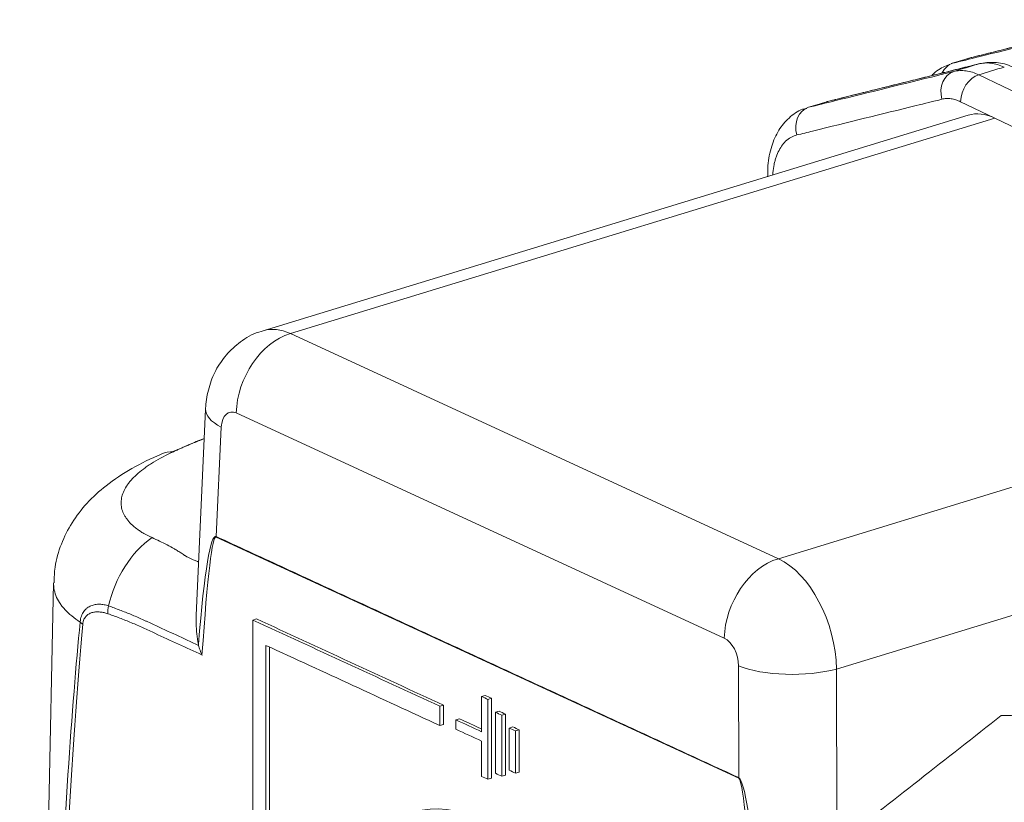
# Model space of a CAD drawing. Header units: millimetres. Extents: x 990 to 1809, y 0 to 562.
# Tile 486 of 550: x 1548 to 1569, y 195 to 211. Entities that reach past the tile are written whole.
import ezdxf

# ---------------------------------------------------------------- set-up
doc = ezdxf.new("R2010")
doc.units = ezdxf.units.MM
doc.layers.add('1', color=7, linetype='Continuous', true_color=0xffffff)

msp = doc.modelspace()

# ---------------------------------------------------------------- linework, layer by layer
at = {"layer": '1', "color": 7, "linetype": 'Continuous', "lineweight": 18}
for p, q in [((1568.658, 210.165), (1573.876, 207.67)), ((1569.001, 209.233), (1568.264, 209.586)), ((1568.429, 209.296), (1553.255, 204.66)), ((1569.001, 209.233), (1553.84, 204.601)), ((1573.485, 207.09), (1569.001, 209.233)), ((1564.107, 207.985), (1564.107, 207.975)), ((1564.107, 207.985), (1564.108, 207.981)), ((1564.108, 207.981), (1564.108, 207.976)), ((1553.84, 204.601), (1564.342, 199.757)), ((1564.342, 199.757), (1579.578, 204.412)), ((1552.016, 202.975), (1551.813, 198.537)), ((1563.179, 198.048), (1552.677, 202.892)), ((1552.352, 202.587), (1552.244, 200.234)), ((1581.022, 202.097), (1565.594, 197.383)), ((1563.489, 195.034), (1552.244, 200.222)), ((1548.746, 199.235), (1548.015, 165.687)), ((1553.111, 198.462), (1553.034, 198.438)), ((1563.489, 195.047), (1563.484, 197.452)), ((1565.594, 197.383), (1565.601, 193.609)), ((1558.033, 196.817), (1557.956, 196.793)), ((1558.17, 196.754), (1558.093, 196.73)), ((1557.137, 196.605), (1557.06, 196.581)), ((1558.331, 196.477), (1558.253, 196.454)), ((1557.482, 196.313), (1557.404, 196.289)), ((1558.468, 196.414), (1558.39, 196.39)), ((1557.137, 196.19), (1557.06, 196.166)), ((1558.628, 196.138), (1558.55, 196.114)), ((1558.765, 196.075), (1558.687, 196.051)), ((1558.765, 195.167), (1558.687, 195.143)), ((1558.17, 195.036), (1558.093, 195.012)), ((1558.468, 195.101), (1558.39, 195.077))]:
    msp.add_line(p, q, dxfattribs=at)
for centre, major_axis, ratio, start_param, end_param in [((1568.234, 209.935), (-0.12, 0.485), 0.819691, 0.044629, 0.783783), ((1568.626, 210.054), (0.121, -0.485), 0.8013, 3.141992, 3.184321), ((1568.255, 209.756), (-0.12, 0.485), 0.819691, 0.044627, 1.607837), ((1568.784, 209.918), (-0.121, 0.485), 0.8013, 0.000301, 0.042728), ((1568.658, 209.702), (0.216, 0.451), 0.728974, 0.580479, 2.151275), ((1565.523, 209.107), (0.121, -0.485), 0.8013, 3.141992, 3.184321), ((1565.131, 208.987), (-0.12, 0.485), 0.819691, 0.044629, 1.607838), ((1569.001, 207.38), (-0.566, 1.918), 0.572464, 5.80749, 6.288775), ((1553.83, 202.744), (-0.571, 1.917), 0.587486, 5.806132, 6.287418), ((1553.84, 203.211), (-0.628, -1.362), 0.718873, 3.712103, 5.256719), ((1553.515, 202.906), (-1.498, 0.069), 0.384836, 6.282482, 6.983288), ((1552.667, 202.425), (-0.132, 0.482), 0.594553, 5.819225, 7.355115), ((1551.855, 200.171), (-0.788, 1.838), 0.543518, 6.04389, 6.282492), ((1551.79, 165.321), (0.442, 34.916), 0.027275, 6.270552, 6.650218), ((1551.402, 165.202), (0.836, 35.02), 0.018224, 6.275301, 6.666677), ((1551.42, 198.541), (-0.645, -1.893), 0.745595, 3.936495, 4.858926), ((1564.342, 198.367), (-0.628, -1.362), 0.718873, 3.712103, 5.256719), ((1564.332, 197.9), (-0.571, 1.917), 0.587486, 4.270242, 5.806132), ((1550.302, 198.69), (-0.166, -0.472), 0.744977, 4.865782, 5.213568), ((1549.938, 41.952), (-0.023, 159.338), 0.017826, 0.192467, 0.683133), ((1550.326, 42.071), (-0.417, 159.233), 0.019797, 0.191498, 0.544318), ((1549.76, 198.467), (0.498, -0.045), 0.464095, 3.660688, 3.863058), ((1563.169, 197.581), (-0.132, 0.482), 0.594553, 4.283335, 5.819225), ((1564.647, 197.771), (-1.5, -0.003), 0.334677, 0.682928, 2.252811), ((1564.718, 159.357), (-1.241, 35.692), 0.026104, 5.890828, 6.270494), ((1564.33, 159.239), (-0.847, 35.797), 0.017443, 5.883258, 6.274633), ((1557.828, 190.005), (1.315, -4.304), 0.585049, 1.089521, 3.141668)]:
    msp.add_ellipse(centre, major_axis=major_axis, ratio=ratio, start_param=start_param, end_param=end_param, dxfattribs=at)
for points, knots in [([(1571.749, 211.346), (1571.556, 211.298), (1571.362, 211.25), (1570.395, 211.009), (1569.62, 210.817), (1568.727, 210.594), (1568.608, 210.565), (1568.489, 210.535)], [0, 0, 0, 0, 0.178059, 0.178059, 0.890297, 0.890297, 1, 1, 1, 1]), ([(1568.096, 210.415), (1568.282, 210.461), (1568.467, 210.507), (1569.394, 210.735), (1570.136, 210.918), (1570.992, 211.128), (1571.106, 211.156), (1571.22, 211.185)], [0, 0, 0, 0, 0.178059, 0.178059, 0.890297, 0.890297, 1, 1, 1, 1]), ([(1568.489, 210.535), (1568.368, 210.498), (1568.237, 210.458), (1568.106, 210.418), (1568.096, 210.415)], [0, 0, 0, 0, 0.924433, 1, 1, 1, 1]), ([(1569.204, 210.332), (1569.156, 210.354), (1569.108, 210.372), (1569.011, 210.399), (1568.964, 210.409), (1568.871, 210.42), (1568.825, 210.421), (1568.735, 210.416), (1568.69, 210.409), (1568.647, 210.398)], [0, 0, 0, 0, 0.25, 0.25, 0.5, 0.5, 0.75, 0.75, 1, 1, 1, 1]), ([(1569.406, 210.317), (1569.383, 210.331), (1569.254, 210.403), (1568.996, 210.445), (1568.773, 210.428), (1568.663, 210.401)], [0, 0, 0, 0, 0.099625, 0.567266, 1, 1, 1, 1]), ([(1564.994, 209.467), (1565.179, 209.513), (1565.365, 209.559), (1566.292, 209.787), (1567.033, 209.97), (1567.889, 210.18), (1568.003, 210.209), (1568.118, 210.237)], [0, 0, 0, 0, 0.178059, 0.178059, 0.890297, 0.890297, 1, 1, 1, 1]), ([(1568.647, 210.398), (1568.453, 210.35), (1568.26, 210.302), (1567.292, 210.061), (1566.518, 209.869), (1565.625, 209.647), (1565.505, 209.617), (1565.386, 209.587)], [0, 0, 0, 0, 0.178059, 0.178059, 0.890297, 0.890297, 1, 1, 1, 1]), ([(1568.063, 210.399), (1567.964, 210.37), (1567.819, 210.306), (1567.695, 210.205), (1567.651, 210.164)], [0, 0, 0, 0, 0.627591, 1, 1, 1, 1]), ([(1568.118, 210.237), (1568.139, 210.242), (1568.16, 210.246), (1568.203, 210.252), (1568.225, 210.254), (1568.29, 210.258), (1568.335, 210.256), (1568.426, 210.244), (1568.472, 210.234), (1568.564, 210.205), (1568.611, 210.187), (1568.658, 210.165)], [0, 0, 0, 0, 0.125, 0.125, 0.25, 0.25, 0.5, 0.5, 0.75, 0.75, 1, 1, 1, 1]), ([(1567.862, 209.64), (1567.676, 209.594), (1567.491, 209.549), (1566.564, 209.321), (1565.822, 209.138), (1564.966, 208.927), (1564.852, 208.899), (1564.738, 208.871)], [0, 0, 0, 0, 0.178059, 0.178059, 0.890297, 0.890297, 1, 1, 1, 1]), ([(1568.264, 209.586), (1568.229, 209.603), (1568.195, 209.616), (1568.126, 209.637), (1568.092, 209.645), (1568.024, 209.654), (1567.957, 209.657), (1567.893, 209.648), (1567.862, 209.64)], [0, 0, 0, 0, 0.25, 0.25, 0.5, 0.5, 0.75, 1, 1, 1, 1]), ([(1564.957, 209.443), (1564.925, 209.439), (1564.781, 209.409), (1564.562, 209.246), (1564.336, 208.977), (1564.185, 208.627), (1564.112, 208.287), (1564.113, 208.06), (1564.118, 207.981)], [0, 0, 0, 0, 0.054936, 0.255794, 0.452566, 0.662707, 0.885601, 1, 1, 1, 1]), ([(1564.738, 208.871), (1564.699, 208.861), (1564.661, 208.847), (1564.607, 208.818), (1564.589, 208.808), (1564.564, 208.79), (1564.555, 208.784), (1564.538, 208.771), (1564.53, 208.764), (1564.49, 208.729), (1564.46, 208.697), (1564.405, 208.625), (1564.379, 208.585), (1564.333, 208.496), (1564.312, 208.448), (1564.286, 208.372), (1564.278, 208.345), (1564.263, 208.291), (1564.256, 208.263), (1564.238, 208.179), (1564.229, 208.12), (1564.222, 208.047), (1564.221, 208.034), (1564.22, 208.022)], [0, 0, 0, 0, 0.138899, 0.138899, 0.208348, 0.208348, 0.243072, 0.243072, 0.277797, 0.277797, 0.416696, 0.416696, 0.555594, 0.555594, 0.694493, 0.694493, 0.763942, 0.763942, 0.833391, 0.833391, 0.97229, 0.97229, 1, 1, 1, 1]), ([(1553.256, 204.655), (1553.242, 204.653), (1553.081, 204.622), (1552.811, 204.465), (1552.487, 204.194), (1552.249, 203.859), (1552.089, 203.485), (1552.03, 203.183), (1552.018, 203.01), (1552.016, 202.975)], [0, 0, 0, 0, 0.019491, 0.219766, 0.407235, 0.587741, 0.767451, 0.953034, 1, 1, 1, 1]), ([(1551.987, 202.337), (1551.905, 202.306), (1551.68, 202.217), (1551.456, 202.122), (1551.313, 202.061)], [0, 0, 0, 0, 0.361577, 1, 1, 1, 1]), ([(1551.969, 202.338), (1551.955, 202.332), (1551.891, 202.306), (1551.827, 202.28), (1551.752, 202.248), (1551.727, 202.238), (1551.678, 202.216), (1551.653, 202.205), (1551.603, 202.183), (1551.578, 202.172), (1551.528, 202.15), (1551.502, 202.139), (1551.452, 202.116), (1551.427, 202.105), (1551.377, 202.082), (1551.351, 202.07), (1551.326, 202.058)], [0, 0, 0, 0, 0.069118, 0.301839, 0.301839, 0.418199, 0.418199, 0.534559, 0.534559, 0.650919, 0.650919, 0.76728, 0.76728, 0.88364, 0.88364, 1, 1, 1, 1]), ([(1551.067, 202.008), (1550.842, 201.915), (1550.424, 201.708), (1549.894, 201.361), (1549.463, 200.97), (1549.134, 200.546), (1548.899, 200.081), (1548.77, 199.635), (1548.756, 199.351), (1548.758, 199.237)], [0, 0, 0, 0, 0.185206, 0.364447, 0.514766, 0.654295, 0.786186, 0.915936, 1, 1, 1, 1]), ([(1551.326, 202.058), (1551.169, 201.986), (1551.026, 201.91), (1550.866, 201.813), (1550.835, 201.794), (1550.775, 201.754), (1550.689, 201.695), (1550.612, 201.635), (1550.518, 201.554), (1550.475, 201.513), (1550.418, 201.451), (1550.399, 201.43), (1550.365, 201.388), (1550.349, 201.367), (1550.305, 201.305), (1550.281, 201.263), (1550.241, 201.179), (1550.225, 201.137), (1550.21, 201.074), (1550.206, 201.053), (1550.2, 201.012), (1550.198, 200.991), (1550.197, 200.929), (1550.201, 200.888), (1550.218, 200.808), (1550.231, 200.768), (1550.259, 200.709), (1550.269, 200.689), (1550.292, 200.65), (1550.305, 200.631), (1550.346, 200.574), (1550.378, 200.537), (1550.451, 200.466), (1550.492, 200.431), (1550.56, 200.38), (1550.584, 200.364), (1550.634, 200.331), (1550.66, 200.315), (1550.742, 200.268), (1550.801, 200.238), (1550.864, 200.21)], [0, 0, 0, 0, 0.125, 0.125, 0.15625, 0.15625, 0.1875, 0.25, 0.25, 0.3125, 0.3125, 0.34375, 0.34375, 0.375, 0.375, 0.4375, 0.4375, 0.5, 0.5, 0.53125, 0.53125, 0.5625, 0.5625, 0.625, 0.625, 0.6875, 0.6875, 0.71875, 0.71875, 0.75, 0.75, 0.8125, 0.8125, 0.875, 0.875, 0.90625, 0.90625, 0.9375, 0.9375, 1, 1, 1, 1]), ([(1550.864, 200.21), (1550.973, 200.161), (1551.08, 200.11), (1551.24, 200.026), (1551.292, 199.997), (1551.37, 199.952), (1551.396, 199.937), (1551.448, 199.906), (1551.473, 199.889), (1551.512, 199.865), (1551.525, 199.857), (1551.544, 199.844), (1551.55, 199.84), (1551.562, 199.831), (1551.568, 199.827), (1551.577, 199.82), (1551.58, 199.818), (1551.587, 199.813), (1551.596, 199.807), (1551.607, 199.801), (1551.629, 199.791), (1551.644, 199.784), (1551.719, 199.749), (1551.779, 199.722), (1551.844, 199.692), (1551.848, 199.69), (1551.852, 199.688)], [0, 0, 0, 0, 0.329361, 0.329361, 0.494041, 0.494041, 0.576381, 0.576381, 0.658721, 0.658721, 0.699891, 0.699891, 0.720476, 0.720476, 0.741061, 0.741061, 0.751354, 0.751354, 0.761646, 0.782231, 0.782231, 0.823401, 0.823401, 0.988082, 0.988082, 1, 1, 1, 1]), ([(1549.317, 198.392), (1549.251, 198.435), (1549.13, 198.523), (1549.031, 198.616), (1548.965, 198.688), (1548.934, 198.725), (1548.907, 198.762), (1548.889, 198.787), (1548.881, 198.799), (1548.841, 198.862), (1548.789, 198.963), (1548.751, 199.104), (1548.745, 199.195), (1548.746, 199.234)], [0, 0, 0, 0, 0.174269, 0.348538, 0.348538, 0.435673, 0.47924, 0.47924, 0.522807, 0.522807, 0.697076, 0.871346, 1, 1, 1, 1]), ([(1549.317, 198.392), (1549.318, 198.403), (1549.319, 198.415), (1549.322, 198.438), (1549.324, 198.449), (1549.331, 198.481), (1549.337, 198.502), (1549.35, 198.54), (1549.358, 198.558), (1549.376, 198.592), (1549.386, 198.608), (1549.407, 198.637), (1549.418, 198.651), (1549.436, 198.669), (1549.442, 198.675), (1549.455, 198.686), (1549.461, 198.691), (1549.494, 198.717), (1549.521, 198.732), (1549.579, 198.757), (1549.609, 198.765), (1549.655, 198.773), (1549.671, 198.775), (1549.703, 198.778), (1549.719, 198.778), (1549.767, 198.777), (1549.799, 198.773), (1549.864, 198.761), (1549.896, 198.752), (1549.929, 198.74)], [0, 0, 0, 0, 0.03125, 0.03125, 0.0625, 0.0625, 0.125, 0.125, 0.1875, 0.1875, 0.25, 0.25, 0.3125, 0.3125, 0.34375, 0.34375, 0.375, 0.375, 0.5, 0.5, 0.625, 0.625, 0.6875, 0.6875, 0.75, 0.75, 0.875, 0.875, 1, 1, 1, 1]), ([(1549.914, 198.572), (1549.886, 198.582), (1549.858, 198.59), (1549.803, 198.603), (1549.775, 198.607), (1549.734, 198.611), (1549.721, 198.612), (1549.694, 198.613), (1549.681, 198.613), (1549.641, 198.611), (1549.615, 198.607), (1549.564, 198.595), (1549.54, 198.586), (1549.505, 198.568), (1549.493, 198.561), (1549.471, 198.545), (1549.461, 198.536), (1549.446, 198.521), (1549.441, 198.516), (1549.432, 198.505), (1549.427, 198.499), (1549.414, 198.481), (1549.406, 198.467), (1549.392, 198.438), (1549.386, 198.422), (1549.379, 198.396), (1549.377, 198.387), (1549.374, 198.368), (1549.373, 198.358), (1549.372, 198.348)], [0, 0, 0, 0, 0.125, 0.125, 0.25, 0.25, 0.3125, 0.3125, 0.375, 0.375, 0.5, 0.5, 0.625, 0.625, 0.6875, 0.6875, 0.75, 0.75, 0.78125, 0.78125, 0.8125, 0.8125, 0.875, 0.875, 0.9375, 0.9375, 0.96875, 0.96875, 1, 1, 1, 1]), ([(1551.939, 197.685), (1551.602, 197.84), (1551.264, 197.996), (1550.884, 198.171), (1550.842, 198.191), (1550.757, 198.23), (1550.715, 198.249), (1550.589, 198.308), (1550.504, 198.344), (1550.336, 198.414), (1550.251, 198.448), (1550.083, 198.512), (1549.998, 198.542), (1549.914, 198.572)], [0, 0, 0, 0, 0.5, 0.5, 0.5625, 0.5625, 0.625, 0.625, 0.75, 0.75, 0.875, 0.875, 1, 1, 1, 1]), ([(1549.929, 198.74), (1550.01, 198.712), (1550.09, 198.682), (1550.251, 198.621), (1550.332, 198.589), (1550.493, 198.523), (1550.574, 198.488), (1550.675, 198.442), (1550.695, 198.433), (1550.735, 198.414), (1550.796, 198.387), (1550.856, 198.359), (1551.219, 198.191), (1551.542, 198.042), (1551.865, 197.893)], [0, 0, 0, 0, 0.125, 0.125, 0.25, 0.25, 0.375, 0.375, 0.40625, 0.40625, 0.4375, 0.5, 0.5, 1, 1, 1, 1]), ([(1551.861, 197.915), (1551.847, 197.99), (1551.836, 198.064), (1551.819, 198.212), (1551.814, 198.285), (1551.81, 198.396), (1551.81, 198.433), (1551.811, 198.492), (1551.812, 198.515), (1551.813, 198.537)], [0, 0, 0, 0, 0.355951, 0.355951, 0.711902, 0.711902, 0.889878, 0.889878, 1, 1, 1, 1]), ([(1551.939, 197.685), (1551.935, 197.693), (1551.931, 197.702), (1551.923, 197.719), (1551.92, 197.728), (1551.909, 197.753), (1551.902, 197.771), (1551.884, 197.823), (1551.873, 197.858), (1551.865, 197.893)], [0, 0, 0, 0, 0.125, 0.125, 0.25, 0.25, 0.5, 0.5, 1, 1, 1, 1]), ([(1569.14, 196.383), (1569.719, 196.394), (1570.299, 196.405), (1571.911, 196.435), (1572.944, 196.454), (1573.977, 196.474)], [0, 0, 0, 0, 0.359378, 0.359378, 1, 1, 1, 1])]:
    msp.add_open_spline(points, degree=3, knots=knots, dxfattribs=at)
for points, degree in [([(1571.766, 211.351), (1570.135, 210.945), (1568.505, 210.54)], 2), ([(1568.453, 210.525), (1568.061, 210.406)], 1), ([(1568.663, 210.403), (1567.033, 209.997), (1565.403, 209.592)], 2), ([(1568.118, 210.237), (1568.294, 210.291), (1568.47, 210.345), (1568.647, 210.398)], 3), ([(1569.204, 210.332), (1569.022, 210.277), (1568.84, 210.221), (1568.658, 210.165)], 3), ([(1565.386, 209.587), (1565.255, 209.547), (1565.125, 209.507), (1564.994, 209.467)], 3), ([(1552.244, 200.234), (1552.244, 200.23), (1552.244, 200.226), (1552.244, 200.222)], 3), ([(1552.244, 200.234), (1563.489, 195.047)], 1), ([(1553.034, 198.438), (1554.376, 197.819), (1555.718, 197.2), (1557.06, 196.581)], 3), ([(1553.034, 193.365), (1553.034, 195.056), (1553.034, 196.747), (1553.034, 198.438)], 3), ([(1553.111, 198.462), (1554.453, 197.843), (1555.795, 197.224), (1557.137, 196.605)], 3), ([(1551.865, 197.893), (1551.864, 197.9), (1551.862, 197.908), (1551.861, 197.915)], 3), ([(1553.316, 197.893), (1553.316, 196.202), (1553.316, 194.511), (1553.316, 192.82)], 3), ([(1557.06, 196.166), (1555.812, 196.742), (1554.564, 197.318), (1553.316, 197.893)], 3), ([(1553.394, 197.857), (1553.394, 196.186), (1553.394, 194.515), (1553.394, 192.844)], 3), ([(1557.956, 196.793), (1558.001, 196.772), (1558.047, 196.751), (1558.093, 196.73)], 3), ([(1557.956, 196.035), (1557.956, 196.288), (1557.956, 196.541), (1557.956, 196.793)], 3), ([(1558.033, 196.817), (1558.079, 196.796), (1558.125, 196.775), (1558.17, 196.754)], 3), ([(1558.093, 196.73), (1558.093, 196.157), (1558.093, 195.585), (1558.093, 195.012)], 3), ([(1558.17, 196.754), (1558.17, 196.181), (1558.17, 195.608), (1558.17, 195.036)], 3), ([(1557.06, 196.581), (1557.06, 196.443), (1557.06, 196.304), (1557.06, 196.166)], 3), ([(1557.137, 196.605), (1557.137, 196.466), (1557.137, 196.328), (1557.137, 196.19)], 3), ([(1558.253, 196.454), (1558.299, 196.432), (1558.344, 196.411), (1558.39, 196.39)], 3), ([(1558.253, 195.141), (1558.253, 195.578), (1558.253, 196.016), (1558.253, 196.454)], 3), ([(1558.331, 196.477), (1558.376, 196.456), (1558.422, 196.435), (1558.468, 196.414)], 3), ([(1557.404, 196.289), (1557.588, 196.205), (1557.772, 196.12), (1557.956, 196.035)], 3), ([(1557.404, 196.088), (1557.404, 196.155), (1557.404, 196.222), (1557.404, 196.289)], 3), ([(1557.482, 196.313), (1557.64, 196.24), (1557.798, 196.167), (1557.956, 196.094)], 3), ([(1558.39, 196.39), (1558.39, 195.953), (1558.39, 195.515), (1558.39, 195.077)], 3), ([(1558.468, 196.414), (1558.468, 195.976), (1558.468, 195.539), (1558.468, 195.101)], 3), ([(1565.601, 193.609), (1566.78, 194.534), (1567.96, 195.458), (1569.14, 196.383)], 3), ([(1557.956, 195.834), (1557.772, 195.919), (1557.588, 196.003), (1557.404, 196.088)], 3), ([(1558.55, 196.114), (1558.596, 196.093), (1558.641, 196.072), (1558.687, 196.051)], 3), ([(1558.55, 195.206), (1558.55, 195.509), (1558.55, 195.811), (1558.55, 196.114)], 3), ([(1558.628, 196.138), (1558.673, 196.117), (1558.719, 196.096), (1558.765, 196.075)], 3), ([(1558.687, 196.051), (1558.687, 195.748), (1558.687, 195.446), (1558.687, 195.143)], 3), ([(1558.765, 196.075), (1558.765, 195.772), (1558.765, 195.469), (1558.765, 195.167)], 3), ([(1557.956, 195.075), (1557.956, 195.328), (1557.956, 195.581), (1557.956, 195.834)], 3), ([(1558.687, 195.143), (1558.641, 195.164), (1558.596, 195.185), (1558.55, 195.206)], 3), ([(1558.093, 195.012), (1558.047, 195.033), (1558.001, 195.054), (1557.956, 195.075)], 3), ([(1558.39, 195.077), (1558.344, 195.098), (1558.299, 195.12), (1558.253, 195.141)], 3), ([(1563.489, 195.034), (1563.489, 195.038), (1563.489, 195.042), (1563.489, 195.047)], 3)]:
    msp.add_open_spline(points, degree=degree, dxfattribs=at)

doc.saveas('drawing.dxf')
